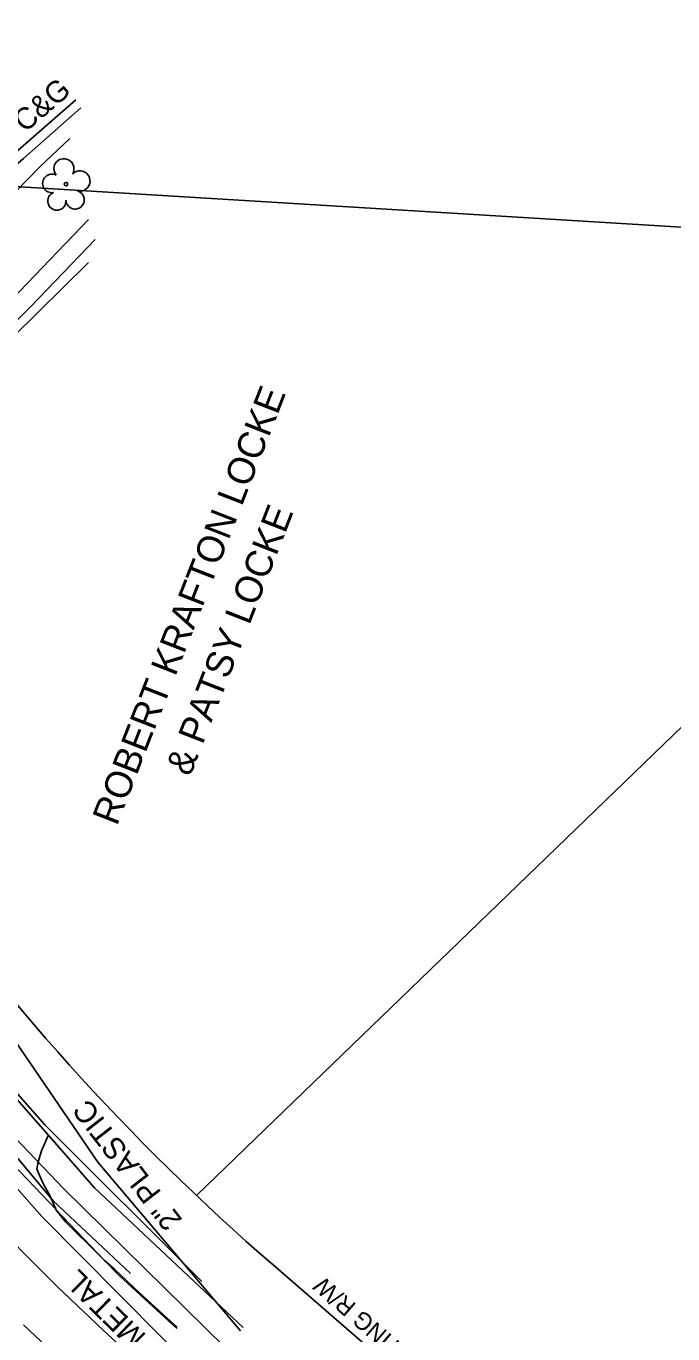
# Model space of a CAD drawing. Extents: x 945964 to 948456, y 631061 to 636061.
# Drawn here: x 947572.8 to 947692.5, y 633955.3 to 634197.5 of the extents above; entities that cross this region are included whole.
import ezdxf

# ---------------------------------------------------------------- set-up
doc = ezdxf.new("R2010")
doc.units = 0
for name, color, linetype in [('Exist Horizontal Alignment', 7, 'Continuous'), ('Exist Other Culture Fence Line', 7, 'Continuous'), ('Exist Property Line', 7, 'Continuous'), ('Exist Property Owner Text', 7, 'Continuous'), ('Exist Right of Way Line', 7, 'Continuous'), ('Exist Right of Way Line Text', 7, 'Continuous'), ('Exist Roads Curbs', 7, 'Continuous'), ('Exist Roads Curbs Text', 7, 'Continuous'), ('Exist Roads EOP', 7, 'Continuous'), ('Exist Roads EOP Other', 7, 'Continuous'), ('Exist Roads EOT', 7, 'Continuous'), ('Exist Utilities Gas UG Line SUE', 7, 'Continuous'), ('Exist Utilities Gas UG Line SUE Text', 7, 'Continuous'), ('Exist Utilities Sanitary Sewer Forced Main SUE', 7, 'Continuous'), ('Exist Utilities Telephone UG Cable SUE', 7, 'Continuous'), ('Exist Utilities TV UG Cable SUE', 7, 'Continuous'), ('Exist Vegetation Hedge Row', 7, 'Continuous'), ('Exist Vegetation Tree CELL', 7, 'Continuous')]:
    doc.layers.add(name, color=color, linetype=linetype)

msp = doc.modelspace()

# ---------------------------------------------------------------- linework, layer by layer
at = {"layer": 'Exist Horizontal Alignment'}
msp.add_arc((947892.94, 634285.16), 449.38, 209.0487, 229.1315, dxfattribs=at)
at = {"layer": 'Exist Other Culture Fence Line'}
msp.add_lwpolyline([(947567.02, 634018.76), (947561.81, 634031.14), (947552.02, 634052.76), (947542.59, 634073.35), (947531.37, 634098.47), (947530.05, 634101.94), (947542.86, 634114.42), (947561.34, 634133.26), (947573.69, 634145.52), (947585.58, 634157.94)], dxfattribs=at)
at = {"layer": 'Exist Property Line'}
msp.add_line((947604.36, 633980.85), (947784.19, 634154.75), dxfattribs=at)
msp.add_lwpolyline([(947488.73, 634172.83), (947524.12, 634170.62), (947784.19, 634154.75)], dxfattribs=at)
at = {"layer": 'Exist Right of Way Line'}
msp.add_line((947618.53, 633968.02), (947731.8, 633870.01), dxfattribs=at)
for radius, start in [(419.38, 214.6944), (479.38, 215.6617)]:
    msp.add_arc((947892.94, 634285.16), radius, start, 229.1315, dxfattribs=at)
at = {"layer": 'Exist Roads Curbs'}
msp.add_lwpolyline([(947582.95, 634182.35), (947572.3, 634172.97), (947561.8, 634163.79), (947558.72, 634160.96)], dxfattribs=at)
at = {"layer": 'Exist Roads EOP'}
for points in [[(947578.29, 633978.33), (947561.2, 633996.2), (947544.64, 634015.6), (947537.79, 634024.76), (947532.2, 634032.58), (947526.84, 634040.47), (947517.26, 634056.69), (947509.64, 634070.39), (947504.32, 634080.38), (947494.08, 634099.34), (947484.87, 634117.03), (947476.04, 634133.16), (947470.71, 634142.4), (947457.89, 634165.59), (947455.63, 634170.16)], [(947578.3, 633978.33), (947577.27, 633980.73), (947575.95, 633983.12), (947574.81, 633985.74), (947575.05, 633987.11), (947575.05, 633987.11), (947575.63, 633989.15), (947575.63, 633989.15), (947576.91, 633992), (947576.91, 633992)], [(947587.28, 633968.93), (947586.37, 633969.75), (947580.14, 633975.95), (947578.4, 633978.09), (947578.31, 633978.3)], [(947587.28, 633968.93), (947578.32, 633978.3)], [(947600.69, 633956.23), (947590.11, 633965.97), (947587.28, 633968.93)], [(947600.8, 633956.47), (947599.62, 633957.54), (947593.71, 633962.94), (947589.23, 633967.17), (947587.28, 633968.93)]]:
    msp.add_lwpolyline(points, dxfattribs=at)
at = {"layer": 'Exist Roads EOP Other'}
for points in [[(947581.98, 634183.8), (947569.27, 634172.69), (947557.93, 634162.67), (947557.48, 634163.01)], [(947570.37, 634139.88), (947584.35, 634153.68)]]:
    msp.add_lwpolyline(points, dxfattribs=at)
at = {"layer": 'Exist Roads EOT'}
msp.add_lwpolyline([(947572.33, 633956.91), (947581.95, 633947.82)], dxfattribs=at)
at = {"layer": 'Exist Utilities Gas UG Line SUE'}
for points in [[(947612.33, 633940.05), (947575.73, 633976.97), (947546.11, 634010.49), (947527.86, 634033.53), (947510.62, 634069.53), (947472.03, 634147.29), (947433.42, 634219.72), (947418.22, 634254.28), (947411.73, 634280.58), (947357.94, 634322.64), (947326.51, 634338.86), (947301.56, 634359.84), (947276.46, 634402.07), (947285.91, 634450.24), (947282.53, 634458.27)], [(947612.51, 633955.79), (947586.11, 633987.04), (947559.14, 634026.5), (947535.72, 634037.08), (947515.42, 634068.64), (947474.84, 634149.39), (947438.62, 634222.41), (947421.15, 634255.7), (947410.14, 634292.82), (947407.07, 634327.58), (947411.39, 634357.39), (947432.81, 634416.73)]]:
    msp.add_lwpolyline(points, dxfattribs=at)
at = {"layer": 'Exist Utilities Sanitary Sewer Forced Main SUE'}
for points in [[(947592.11, 633966.45), (947577.84, 633979.92), (947531.81, 634035.03), (947512.92, 634068.28), (947487.05, 634150.03), (947453.54, 634225.48), (947431.02, 634257.45), (947410.82, 634290.23), (947403.9, 634327.15)], [(947592.11, 633966.45), (947577.84, 633979.92), (947531.81, 634035.03), (947512.92, 634068.28), (947487.05, 634150.03), (947453.54, 634225.48), (947431.02, 634257.45), (947410.82, 634290.23), (947403.9, 634327.15)], [(947609.68, 633952.75), (947579.78, 633982.12), (947549.67, 634013.59), (947532.94, 634035.86), (947514.88, 634068.47), (947472.66, 634147.58), (947434.5, 634220.3), (947416.99, 634253.85), (947406.82, 634289.94), (947404.24, 634325.88)]]:
    msp.add_lwpolyline(points, dxfattribs=at)
at = {"layer": 'Exist Utilities Telephone UG Cable SUE'}
msp.add_lwpolyline([(947605.36, 633964.96), (947576.28, 633993.97), (947553.01, 634020.31), (947532.77, 634037.25), (947507.69, 634083.27), (947485.34, 634127.28), (947436.98, 634221.11), (947422.48, 634252.85), (947409.52, 634306.22), (947408.05, 634345.28), (947413.87, 634369.61), (947433.57, 634416.72)], dxfattribs=at)
at = {"layer": 'Exist Utilities TV UG Cable SUE'}
msp.add_lwpolyline([(947613, 633956.45), (947585.48, 633982.3), (947553.66, 634018.57), (947532.33, 634035.44), (947513.66, 634068.24), (947471.12, 634146.7), (947433.94, 634220.1), (947419.54, 634254.97), (947421.64, 634264.86), (947410.59, 634285.17), (947406.01, 634327.18), (947384.01, 634384.99), (947382.54, 634389.92), (947399.72, 634437.38)], dxfattribs=at)
at = {"layer": 'Exist Vegetation Hedge Row'}
msp.add_lwpolyline([(947584.35, 634161.67), (947570.12, 634146.76), (947561.64, 634140.21), (947554.24, 634136.1), (947547.18, 634134.01), (947541.1, 634134.14), (947533.4, 634137.5), (947527.49, 634141.15), (947524.02, 634145.66), (947523.13, 634153.31), (947523.36, 634164.99), (947525.6, 634173.5), (947528.56, 634178.09), (947534.68, 634179.54), (947540.4, 634178.68), (947548.96, 634167.64), (947555.96, 634159.03), (947559.14, 634158.3), (947564, 634159.8), (947575.33, 634171.39), (947580.91, 634176.67)], dxfattribs=at)
at = {"layer": 'Exist Vegetation Tree CELL'}
msp.add_line((947580.19, 634168.19), (947580.19, 634168.19), dxfattribs=at)
msp.add_circle((947580.19, 634168.19), 0.326, dxfattribs=at)
for centre, radius, start, end in [((947579.81, 634171.06), 1.86, 330.1651, 219.7134), ((947577.59, 634168.34), 1.73, 62.6636, 279.3457), ((947582.74, 634168.78), 1.9, 257.1011, 134.1999), ((947578.49, 634165.07), 1.69, 111.5671, 6.231), ((947581.87, 634165.29), 1.7, 181.2822, 74.56)]:
    msp.add_arc(centre, radius, start, end, dxfattribs=at)

# ---------------------------------------------------------------- texts
at = {"layer": 'Exist Property Owner Text'}
for s, p in [('ROBERT KRAFTON LOCKE', (947589.6, 634049.19)), ('& PATSY LOCKE', (947603.17, 634058.34))]:
    msp.add_text(s, height=5, rotation=68.6661, dxfattribs=at).set_placement(p)
at = {"layer": 'Exist Right of Way Line Text'}
msp.add_text('EXISTING R/W', height=3.2, rotation=139.1315, dxfattribs=at).set_placement((947650.1, 633946.8))
at = {"layer": 'Exist Roads Curbs Text'}
msp.add_text('24" C&G', height=4, rotation=40.778, dxfattribs=at).set_placement((947565.53, 634171.52))
at = {"layer": 'Exist Utilities Gas UG Line SUE Text'}
for s, rotation, p in [('2" PLASTIC', 127.7613, (947601.87, 633976.36)), ('4" METAL', 135.5414, (947599.75, 633950.51))]:
    msp.add_text(s, height=4, rotation=rotation, dxfattribs=at).set_placement(p)

doc.saveas('drawing.dxf')
